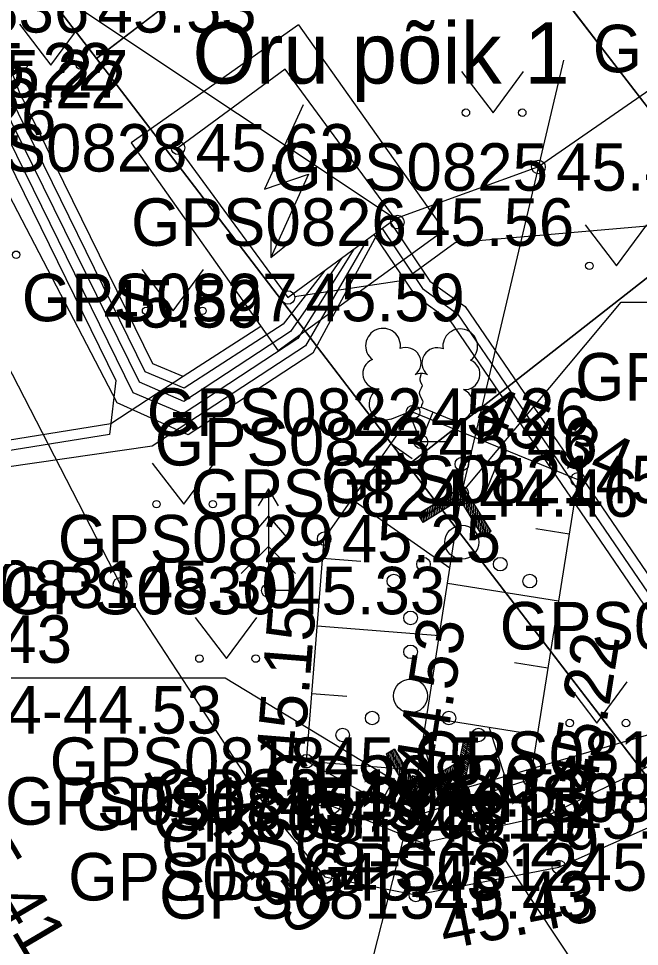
# Model space of a CAD drawing. Extents: x 551623 to 559850, y 6561220 to 6567135.
# Drawn here: x 557204.97 to 557214.11, y 6565541.63 to 6565555.3 of the extents above; entities that cross this region are included whole.
import ezdxf

# ---------------------------------------------------------------- set-up
doc = ezdxf.new("R2010")
doc.units = 0
for name, color, linetype in [('HALJASTUS', 7, 'Continuous'), ('KORGUS-EH2000', 7, 'Continuous'), ('KPKAABEL', 7, 'Continuous'), ('MOOTKORG-EH2000', 7, 'Continuous'), ('MOOTMPUNKT', 7, 'Continuous'), ('MOOTNR', 7, 'Continuous'), ('MOOTPIIR', 7, 'Continuous'), ('MPKAABEL', 7, 'Continuous'), ('PIIR', 7, 'Continuous'), ('PUU', 7, 'Continuous'), ('RAJATIS', 7, 'Continuous'), ('RELJEEF', 7, 'Continuous'), ('TEE', 7, 'Continuous'), ('TRUUP', 7, 'Continuous')]:
    doc.layers.add(name, color=color, linetype=linetype)

msp = doc.modelspace()

# ---------------------------------------------------------------- linework, layer by layer
at = {"layer": 'HALJASTUS'}
for p, q in [((557204.984, 6565555.219), (557205.447, 6565554.612)), ((557205.447, 6565554.612), (557205.893, 6565555.219)), ((557211.494, 6565554.52), (557211.958, 6565553.914)), ((557211.958, 6565553.914), (557212.403, 6565554.52)), ((557213.311, 6565552.263), (557213.775, 6565551.657)), ((557213.775, 6565551.657), (557214.22, 6565552.263)), ((557206.787, 6565551.602), (557207.25, 6565550.995)), ((557207.25, 6565550.995), (557207.696, 6565551.602)), ((557206.941, 6565548.753), (557207.404, 6565548.146)), ((557207.404, 6565548.146), (557207.85, 6565548.753)), ((557207.572, 6565546.479), (557208.035, 6565545.872)), ((557208.035, 6565545.872), (557208.481, 6565546.479)), ((557213.022, 6565545.528), (557213.486, 6565544.922)), ((557213.486, 6565544.922), (557213.931, 6565545.528))]:
    msp.add_line(p, q, dxfattribs=at)
for centre, radius in [((557205.046, 6565554.612), 0.055), ((557205.875, 6565554.612), 0.055), ((557211.557, 6565553.914), 0.055), ((557212.386, 6565553.914), 0.055), ((557204.937, 6565551.821), 0.055), ((557213.374, 6565551.657), 0.055), ((557206.849, 6565550.995), 0.055), ((557207.678, 6565550.995), 0.055), ((557211.497, 6565548.738), 0.1), ((557211.497, 6565548.238), 0.1), ((557207.003, 6565548.146), 0.055), ((557207.832, 6565548.146), 0.055), ((557211.497, 6565547.588), 0.25), ((557210.932, 6565547.263), 0.1), ((557212.062, 6565547.263), 0.1), ((557210.497, 6565547.013), 0.1), ((557212.497, 6565547.013), 0.1), ((557210.742, 6565546.471), 0.1), ((557210.742, 6565545.971), 0.1), ((557207.634, 6565545.872), 0.055), ((557208.463, 6565545.872), 0.055), ((557210.742, 6565545.321), 0.25), ((557210.177, 6565544.996), 0.1), ((557211.307, 6565544.996), 0.1), ((557213.085, 6565544.922), 0.055), ((557213.913, 6565544.922), 0.055), ((557209.742, 6565544.746), 0.1), ((557211.742, 6565544.746), 0.1)]:
    msp.add_circle(centre, radius, dxfattribs=at)
at = {"layer": 'KORGUS-EH2000'}
for centre in [(557212.624, 6565553.114), (557208.938, 6565551.191), (557213.203, 6565548.511), (557209.21, 6565544.36), (557212.503, 6565544.093), (557210.807, 6565543.891), (557208.553, 6565543.774), (557210.82, 6565542.39)]:
    msp.add_circle(centre, 0.1, dxfattribs=at)
at = {"layer": 'KPKAABEL'}
msp.add_lwpolyline([(557210.281, 6565552.178), (557209.304, 6565550.37), (557207.467, 6565549.166), (557206.424, 6565549.641), (557203.873, 6565554.539)], dxfattribs=at)
at = {"layer": 'MOOTMPUNKT'}
for centre in [(557207.319, 6565553.396), (557212.624, 6565553.114), (557210.548, 6565552.302), (557208.938, 6565551.191), (557210.779, 6565549.503), (557210.894, 6565549.066), (557213.203, 6565548.511), (557211.494, 6565548.311), (557209.47, 6565547.638), (557206.467, 6565546.966), (557208.65, 6565546.874), (557209.21, 6565544.36), (557212.503, 6565544.093), (557210.807, 6565543.891), (557208.553, 6565543.774), (557209.602, 6565543.693), (557210.723, 6565543.526), (557212.77, 6565543.567), (557210.918, 6565543.16), (557212.926, 6565542.8), (557209.481, 6565542.658), (557210.82, 6565542.39)]:
    msp.add_circle(centre, 0.1, dxfattribs=at)
at = {"layer": 'MOOTPIIR'}
msp.add_lwpolyline([(557216.491, 6565555.797), (557212.624, 6565553.114), (557210.514, 6565552.349), (557205.874, 6565555.444), (557204.861, 6565559.233), (557195.504, 6565582.248), (557189.332, 6565598.167), (557176.218, 6565634.197), (557174.03, 6565640.102), (557173.01, 6565642.746), (557165.813, 6565663.251), (557153.477, 6565695.143)], dxfattribs=at)
at = {"layer": 'MPKAABEL'}
for p, q in [((557209.094, 6565555.208), (557206.63, 6565553.468)), ((557209.094, 6565555.208), (557211.235, 6565552.176)), ((557206.63, 6565553.468), (557208.792, 6565550.407)), ((557211.235, 6565552.176), (557208.792, 6565550.407))]:
    msp.add_line(p, q, dxfattribs=at)
for points in [[(557209.732, 6565551.775), (557208.974, 6565550.692), (557207.404, 6565549.657), (557206.754, 6565549.944), (557204.71, 6565554.095), (557195.922, 6565577.384), (557192.113, 6565587.963), (557191.587, 6565590.183), (557188.187, 6565598.385), (557187.588, 6565599.68), (557177.543, 6565625.455), (557172.671, 6565638.39), (557171.554, 6565642.933), (557168.044, 6565652.12), (557167.118, 6565655.546), (557165.901, 6565659.272), (557161.507, 6565671.698), (557157.386, 6565682.297), (557144.178, 6565685.914), (557143.348, 6565686.055)], [(557209.908, 6565551.903), (557209.084, 6565550.585), (557207.394, 6565549.476), (557206.66, 6565549.788), (557204.572, 6565554.035), (557195.782, 6565577.332), (557191.969, 6565587.92), (557191.443, 6565590.139), (557188.054, 6565598.312), (557187.456, 6565599.606), (557177.403, 6565625.401)], [(557177.262, 6565625.348), (557187.324, 6565599.533), (557187.921, 6565598.239), (557191.299, 6565590.096), (557191.825, 6565587.877), (557195.641, 6565577.28), (557204.435, 6565553.975), (557206.405, 6565549.967), (557206.312, 6565549.175), (557199.536, 6565548.084), (557198.91, 6565547.944)], [(557209.478, 6565551.588), (557208.865, 6565550.8), (557207.412, 6565549.857), (557206.838, 6565550.096), (557204.848, 6565554.154), (557196.063, 6565577.436), (557192.257, 6565588.006), (557191.731, 6565590.227), (557188.334, 6565598.424), (557188.548, 6565598.692)], [(557208.538, 6565550.766), (557207.397, 6565550.026), (557206.947, 6565550.213), (557204.986, 6565554.214), (557196.204, 6565577.488), (557192.401, 6565588.049), (557191.874, 6565590.273), (557188.497, 6565598.44)], [(557214.847, 6565552.297), (557211.397, 6565551.997), (557210.637, 6565551.44), (557209.035, 6565551.201)], [(557210.445, 6565552.298), (557211.028, 6565551.431), (557211.544, 6565551.057), (557219.265, 6565539.734), (557222.376, 6565533.74), (557224.928, 6565528.719), (557234.058, 6565517.045), (557241.014, 6565507.702), (557243.744, 6565503.995), (557257.063, 6565492.859), (557271.829, 6565479.261), (557281.302, 6565471.674), (557281.826, 6565470.849), (557281.4, 6565470.157), (557277.041, 6565463.822), (557276.667, 6565463.102)], [(557210.203, 6565552.121), (557210.809, 6565551.219), (557211.326, 6565550.845), (557219.007, 6565539.58), (557222.109, 6565533.603), (557224.674, 6565528.557), (557232.321, 6565518.779), (557231.915, 6565517.669), (557223.364, 6565515.091), (557214.02, 6565512.972), (557212.862, 6565512.315), (557212.385, 6565511.357), (557207.948, 6565491.367), (557206.56, 6565485.621), (557202.041, 6565465.59), (557200.474, 6565457.882), (557200.884, 6565457.447)], [(557210.324, 6565552.209), (557210.919, 6565551.325), (557211.435, 6565550.951), (557219.136, 6565539.657), (557222.243, 6565533.672), (557224.801, 6565528.638), (557233.939, 6565516.954), (557240.894, 6565507.613), (557243.634, 6565503.891), (557245.803, 6565502.047), (557246.442, 6565501.845), (557246.892, 6565501.18), (557256.964, 6565492.747), (557271.731, 6565479.147), (557281.188, 6565471.572), (557281.649, 6565470.848), (557281.274, 6565470.239), (557276.896, 6565463.876), (557276.667, 6565463.102)], [(557210.105, 6565552.048), (557209.194, 6565550.477), (557206.939, 6565548.999), (557199.566, 6565547.937), (557198.91, 6565547.944)], [(557207.397, 6565550.026), (557206.33, 6565549.33), (557199.508, 6565548.231), (557198.963, 6565548.111)]]:
    msp.add_lwpolyline(points, dxfattribs=at)
at = {"layer": 'PIIR'}
for points in [[(557169.97, 6565369.7), (557178.6, 6565401.44), (557191.37, 6565459.67), (557200.72, 6565502.33), (557207.99, 6565535.49), (557196.11, 6565551.01), (557181.52, 6565590.04), (557157.5, 6565654.27), (557143.03, 6565692.36), (557127.82, 6565722.36), (557090.07, 6565796.84), (557098.32, 6565822.27), (557112.7, 6565823.81), (557104.44, 6565797.12), (557104.79, 6565790.25), (557125.5, 6565749.51), (557153.03, 6565695.14), (557165.18, 6565662.77), (557205.13, 6565556), (557206.12, 6565554.71), (557210.7, 6565548.72), (557217.51, 6565539.84)], [(557217.51, 6565539.84), (557210.7, 6565548.72), (557215.43, 6565552.43)]]:
    msp.add_lwpolyline(points, dxfattribs=at)
for points in [[(557221.04, 6565732.05), (557261.47, 6565690), (557262.54, 6565687.68), (557262.21, 6565684.68), (557253.96, 6565672.24), (557244.92, 6565658.88), (557239.68, 6565647.67), (557235.81, 6565635.09), (557232.31, 6565621.12), (557216.16, 6565551.43), (557215.43, 6565552.43), (557210.88, 6565558.36), (557206.12, 6565554.71), (557205.13, 6565556), (557165.18, 6565662.77)], [(557210.88, 6565558.36), (557215.43, 6565552.43), (557210.7, 6565548.72), (557206.12, 6565554.71)]]:
    msp.add_lwpolyline(points, close=True, dxfattribs=at)
at = {"layer": 'PUU'}
for p, q in [((557210.454, 6565549.401), (557210.899, 6565549.576)), ((557210.894, 6565549.066), (557210.719, 6565549.506)), ((557210.894, 6565549.066), (557211.074, 6565549.506)), ((557210.899, 6565549.576), (557211.339, 6565549.396)), ((557211.274, 6565549.066), (557210.894, 6565549.066)), ((557208.65, 6565548.374), (557208.5, 6565548.124)), ((557208.8, 6565548.124), (557208.65, 6565548.374)), ((557208.65, 6565548.374), (557208.65, 6565546.874)), ((557208.65, 6565547.974), (557208.35, 6565547.624)), ((557208.95, 6565547.624), (557208.65, 6565547.974)), ((557208.65, 6565547.524), (557208.25, 6565547.124)), ((557209.05, 6565547.124), (557208.65, 6565547.524)), ((557209.01, 6565546.874), (557208.65, 6565546.874))]:
    msp.add_line(p, q, dxfattribs=at)
msp.add_lwpolyline([(557210.899, 6565550.071), (557210.879, 6565549.996), (557210.879, 6565549.976), (557210.889, 6565549.946), (557210.909, 6565549.911), (557210.914, 6565549.891), (557210.899, 6565549.856), (557210.874, 6565549.806), (557210.869, 6565549.781), (557210.874, 6565549.766), (557210.884, 6565549.736), (557210.919, 6565549.676), (557210.924, 6565549.656), (557210.919, 6565549.636), (557210.904, 6565549.601), (557210.899, 6565549.576)], dxfattribs=at)
for centre, radius, start, end in [((557210.337, 6565550.48), 0.256, 350.4856, 111.5002), ((557210.337, 6565550.48), 0.256, 111.5027, 232.5173), ((557211.473, 6565550.472), 0.256, 67.6168, 188.6314), ((557211.473, 6565550.472), 0.256, 306.5997, 67.6143), ((557210.672, 6565550.23), 0.224, 308.5041, 111.5725), ((557211.135, 6565550.225), 0.225, 67.7016, 230.5126), ((557210.263, 6565550.069), 0.224, 111.4304, 274.4987), ((557211.54, 6565550.059), 0.224, 264.6183, 67.6866), ((557210.898, 6565549.834), 0.237, 66.7655, 111.5015), ((557210.368, 6565549.625), 0.237, 111.5014, 291.5004), ((557211.429, 6565549.616), 0.237, 247.6166, 67.6155)]:
    msp.add_arc(centre, radius, start, end, dxfattribs=at)
at = {"layer": 'RAJATIS'}
for p, q in [((557209.159, 6565554.027), (557208.59, 6565552.785)), ((557208.59, 6565552.785), (557209.238, 6565553.01)), ((557209.238, 6565553.01), (557208.683, 6565551.781)), ((557208.683, 6565552.177), (557208.683, 6565551.781)), ((557208.683, 6565551.781), (557209.013, 6565552.045))]:
    msp.add_line(p, q, dxfattribs=at)
msp.add_lwpolyline([(557207.319, 6565553.396), (557208.938, 6565551.191), (557210.514, 6565552.349), (557208.894, 6565554.553)], close=True, dxfattribs=at)
at = {"layer": 'RELJEEF'}
for p, q in [((557210.453, 6565549.039), (557210.766, 6565548.82)), ((557212.105, 6565548.96), (557211.858, 6565548.357)), ((557209.879, 6565548.221), (557211.322, 6565547.208)), ((557213.076, 6565547.707), (557212.585, 6565547.785)), ((557209.447, 6565547.351), (557210.009, 6565547.306)), ((557212.919, 6565546.719), (557211.287, 6565546.978)), ((557209.368, 6565546.354), (557211.167, 6565546.212)), ((557212.763, 6565545.732), (557212.274, 6565545.809)), ((557209.289, 6565545.357), (557209.806, 6565545.316)), ((557212.606, 6565544.744), (557210.979, 6565545.002)), ((557212.179, 6565543.989), (557211.905, 6565544.848)), ((557211.226, 6565543.686), (557210.923, 6565544.638)), ((557209.21, 6565544.36), (557210.859, 6565544.23)), ((557210.309, 6565543.754), (557210.508, 6565544.115))]:
    msp.add_line(p, q, dxfattribs=at)
for points in [[(557209.21, 6565544.36), (557209.47, 6565547.638), (557210.779, 6565549.503), (557213.203, 6565548.511), (557212.503, 6565544.093), (557210.723, 6565543.526), (557209.21, 6565544.36)], [(557210.807, 6565543.891), (557211.494, 6565548.311)]]:
    msp.add_lwpolyline(points, dxfattribs=at)
at = {"layer": 'TEE'}
for points in [[(557152.112, 6565688.481), (557157.713, 6565674.641), (557162.021, 6565662.419), (557165.82, 6565651.689), (557169.533, 6565641.358), (557173.023, 6565631.377), (557179.06, 6565614.785), (557185.909, 6565597.09), (557192.171, 6565581.122), (557199.262, 6565562.738), (557199.582, 6565562.573), (557200.758, 6565559.782), (557200.595, 6565559.238), (557202.926, 6565553.852), (557206.467, 6565546.966), (557208.553, 6565543.774), (557209.481, 6565542.658), (557210.82, 6565542.39), (557212.926, 6565542.8), (557215.219, 6565543.815)], [(557208.553, 6565543.774), (557209.602, 6565543.693), (557210.918, 6565543.16), (557212.77, 6565543.567), (557214.58, 6565544.448)]]:
    msp.add_lwpolyline(points, dxfattribs=at)
at = {"layer": 'TRUUP'}
for p, q in [((557212.995, 6565554.689), (557211.494, 6565548.311)), ((557211.517, 6565548.409), (557210.855, 6565547.999)), ((557211.543, 6565548.096), (557211.516, 6565548.408)), ((557211.927, 6565547.747), (557211.517, 6565548.409)), ((557211.494, 6565548.311), (557210.893, 6565547.939)), ((557211.316, 6565548.117), (557211.302, 6565548.276)), ((557211.34, 6565548.132), (557211.326, 6565548.291)), ((557211.363, 6565548.147), (557211.349, 6565548.305)), ((557211.387, 6565548.161), (557211.373, 6565548.32)), ((557211.411, 6565548.176), (557211.397, 6565548.335)), ((557211.435, 6565548.191), (557211.421, 6565548.35)), ((557211.459, 6565548.205), (557211.445, 6565548.364)), ((557211.485, 6565548.19), (557211.468, 6565548.379)), ((557211.514, 6565548.143), (557211.492, 6565548.394)), ((557211.866, 6565547.71), (557211.494, 6565548.311)), ((557211.573, 6565548.049), (557211.545, 6565548.364)), ((557211.602, 6565548.001), (557211.574, 6565548.317)), ((557211.471, 6565548.213), (557210.93, 6565547.878)), ((557211.101, 6565547.984), (557211.088, 6565548.143)), ((557211.125, 6565547.999), (557211.111, 6565548.158)), ((557211.149, 6565548.014), (557211.135, 6565548.173)), ((557211.173, 6565548.029), (557211.159, 6565548.187)), ((557211.197, 6565548.043), (557211.183, 6565548.202)), ((557211.22, 6565548.058), (557211.207, 6565548.217)), ((557211.244, 6565548.073), (557211.23, 6565548.232)), ((557211.268, 6565548.088), (557211.254, 6565548.246)), ((557211.292, 6565548.102), (557211.278, 6565548.261)), ((557211.806, 6565547.672), (557211.471, 6565548.213)), ((557211.631, 6565547.954), (557211.604, 6565548.269)), ((557211.66, 6565547.907), (557211.633, 6565548.222)), ((557211.69, 6565547.86), (557211.662, 6565548.175)), ((557210.93, 6565547.878), (557210.855, 6565547.999)), ((557210.877, 6565547.964), (557210.873, 6565548.011)), ((557210.907, 6565547.916), (557210.897, 6565548.025)), ((557210.935, 6565547.881), (557210.921, 6565548.04)), ((557210.959, 6565547.896), (557210.945, 6565548.055)), ((557210.982, 6565547.911), (557210.969, 6565548.07)), ((557211.006, 6565547.926), (557210.992, 6565548.084)), ((557211.03, 6565547.94), (557211.016, 6565548.099)), ((557211.054, 6565547.955), (557211.04, 6565548.114)), ((557211.078, 6565547.97), (557211.064, 6565548.129)), ((557211.719, 6565547.812), (557211.691, 6565548.128)), ((557211.748, 6565547.765), (557211.72, 6565548.08)), ((557211.777, 6565547.718), (557211.75, 6565548.033)), ((557211.806, 6565547.673), (557211.779, 6565547.986)), ((557211.83, 6565547.688), (557211.808, 6565547.939)), ((557211.854, 6565547.702), (557211.837, 6565547.891)), ((557211.806, 6565547.672), (557211.927, 6565547.747)), ((557211.878, 6565547.717), (557211.867, 6565547.844)), ((557211.902, 6565547.732), (557211.896, 6565547.797)), ((557211.392, 6565544.023), (557211.519, 6565544.646)), ((557211.448, 6565543.939), (557211.589, 6565544.632)), ((557211.503, 6565543.855), (557211.658, 6565544.618)), ((557211.507, 6565544.586), (557211.632, 6565544.487)), ((557211.512, 6565544.613), (557211.638, 6565544.515)), ((557211.518, 6565544.641), (557211.643, 6565544.542)), ((557211.519, 6565544.646), (557211.658, 6565544.618)), ((557211.563, 6565544.637), (557211.649, 6565544.569)), ((557211.617, 6565544.626), (557211.654, 6565544.597)), ((557210.508, 6565544.536), (557210.385, 6565544.464)), ((557210.385, 6565544.464), (557210.782, 6565543.794)), ((557210.411, 6565544.478), (557210.415, 6565544.413)), ((557210.435, 6565544.493), (557210.443, 6565544.366)), ((557210.447, 6565544.5), (557210.807, 6565543.891)), ((557210.459, 6565544.507), (557210.472, 6565544.318)), ((557210.483, 6565544.521), (557210.5, 6565544.27)), ((557210.507, 6565544.536), (557210.528, 6565544.222)), ((557210.508, 6565544.536), (557210.832, 6565543.989)), ((557210.535, 6565544.49), (557210.557, 6565544.174)), ((557211.479, 6565544.449), (557211.604, 6565544.35)), ((557211.484, 6565544.476), (557211.61, 6565544.377)), ((557211.49, 6565544.503), (557211.615, 6565544.405)), ((557211.496, 6565544.531), (557211.621, 6565544.432)), ((557211.501, 6565544.558), (557211.626, 6565544.46)), ((557210.563, 6565544.442), (557210.585, 6565544.126)), ((557210.592, 6565544.394), (557210.613, 6565544.079)), ((557210.62, 6565544.346), (557210.641, 6565544.031)), ((557210.832, 6565543.989), (557211.379, 6565544.312)), ((557211.374, 6565544.31), (557211.385, 6565544.151)), ((557211.379, 6565544.312), (557211.452, 6565544.19)), ((557211.451, 6565544.311), (557211.576, 6565544.213)), ((557211.457, 6565544.339), (557211.582, 6565544.24)), ((557211.462, 6565544.366), (557211.587, 6565544.268)), ((557211.468, 6565544.394), (557211.593, 6565544.295)), ((557211.473, 6565544.421), (557211.598, 6565544.322)), ((557210.648, 6565544.299), (557210.67, 6565543.983)), ((557210.677, 6565544.251), (557210.698, 6565543.935)), ((557210.705, 6565544.203), (557210.726, 6565543.887)), ((557210.782, 6565543.794), (557211.452, 6565544.19)), ((557210.807, 6565543.891), (557211.415, 6565544.251)), ((557211.157, 6565544.181), (557211.168, 6565544.022)), ((557211.182, 6565544.196), (557211.192, 6565544.037)), ((557211.206, 6565544.21), (557211.216, 6565544.051)), ((557211.23, 6565544.224), (557211.24, 6565544.065)), ((557211.254, 6565544.238), (557211.265, 6565544.079)), ((557211.278, 6565544.253), (557211.289, 6565544.094)), ((557211.302, 6565544.267), (557211.313, 6565544.108)), ((557211.326, 6565544.281), (557211.337, 6565544.122)), ((557211.35, 6565544.295), (557211.361, 6565544.136)), ((557211.402, 6565544.274), (557211.409, 6565544.165)), ((557211.423, 6565544.174), (557211.548, 6565544.076)), ((557211.429, 6565544.202), (557211.554, 6565544.103)), ((557211.43, 6565544.226), (557211.433, 6565544.179)), ((557211.434, 6565544.229), (557211.559, 6565544.13)), ((557211.44, 6565544.257), (557211.565, 6565544.158)), ((557211.445, 6565544.284), (557211.571, 6565544.185)), ((557210.733, 6565544.155), (557210.755, 6565543.84)), ((557210.769, 6565544.15), (557210.741, 6565544.01)), ((557210.747, 6565544.039), (557210.798, 6565543.999)), ((557210.752, 6565544.066), (557210.852, 6565543.987)), ((557210.755, 6565544.08), (557211.448, 6565543.939)), ((557210.758, 6565544.094), (557210.907, 6565543.976)), ((557210.761, 6565544.107), (557210.783, 6565543.794)), ((557210.763, 6565544.121), (557210.961, 6565543.965)), ((557210.769, 6565544.15), (557211.392, 6565544.023)), ((557210.769, 6565544.149), (557211.016, 6565543.954)), ((557210.79, 6565544.06), (557210.807, 6565543.809)), ((557210.822, 6565544.139), (557211.07, 6565543.943)), ((557210.876, 6565544.128), (557211.124, 6565543.932)), ((557210.916, 6565544.039), (557210.927, 6565543.88)), ((557210.93, 6565544.117), (557211.179, 6565543.921)), ((557210.941, 6565544.053), (557210.951, 6565543.894)), ((557210.965, 6565544.067), (557210.975, 6565543.908)), ((557210.985, 6565544.106), (557211.233, 6565543.91)), ((557210.989, 6565544.082), (557210.999, 6565543.923)), ((557211.013, 6565544.096), (557211.024, 6565543.937)), ((557211.037, 6565544.11), (557211.048, 6565543.951)), ((557211.039, 6565544.095), (557211.288, 6565543.899)), ((557211.061, 6565544.124), (557211.072, 6565543.965)), ((557211.085, 6565544.139), (557211.096, 6565543.98)), ((557211.094, 6565544.084), (557211.342, 6565543.888)), ((557211.109, 6565544.153), (557211.12, 6565543.994)), ((557211.133, 6565544.167), (557211.144, 6565544.008)), ((557211.148, 6565544.073), (557211.397, 6565543.877)), ((557211.203, 6565544.061), (557211.451, 6565543.866)), ((557211.257, 6565544.05), (557211.504, 6565543.856)), ((557211.312, 6565544.039), (557211.509, 6565543.884)), ((557211.395, 6565544.037), (557211.52, 6565543.938)), ((557211.401, 6565544.065), (557211.526, 6565543.966)), ((557211.406, 6565544.092), (557211.532, 6565543.993)), ((557211.412, 6565544.119), (557211.537, 6565544.021)), ((557211.417, 6565544.147), (557211.543, 6565544.048)), ((557210.741, 6565544.01), (557211.503, 6565543.855)), ((557210.818, 6565544.012), (557210.831, 6565543.823)), ((557210.844, 6565543.996), (557210.855, 6565543.837)), ((557210.868, 6565544.01), (557210.879, 6565543.851)), ((557210.892, 6565544.025), (557210.903, 6565543.866)), ((557211.366, 6565544.028), (557211.515, 6565543.911)), ((557211.448, 6565543.939), (557218.056, 6565533.957)), ((557210.807, 6565543.891), (557207.806, 6565532.198))]:
    msp.add_line(p, q, dxfattribs=at)
for points in [[(557211.494, 6565548.311), (557213.843, 6565551.121), (557221.974, 6565551.121)], [(557210.807, 6565543.891), (557208.014, 6565545.582), (557201.957, 6565545.582)], [(557211.448, 6565543.939), (557215.023, 6565544.978), (557223.153, 6565544.978)]]:
    msp.add_lwpolyline(points, dxfattribs=at)

# ---------------------------------------------------------------- texts
at = {"layer": 'KORGUS-EH2000'}
for s, p in [(' 45.53', (557205.874, 6565555.094)), (' 45.47', (557212.624, 6565552.764)), (' 45.59', (557205.964, 6565550.748))]:
    msp.add_text(s, height=0.7, dxfattribs=at).set_placement(p)
for s, rotation, p in [(' 45.34', 337.7351, (557211.409, 6565549.381)), (' 45.15', 85.471, (557209.142, 6565544.034)), (' 44.53', 81.1625, (557211.153, 6565543.837)), (' 45.22', 80.998, (557213.421, 6565543.616)), (' 45.39', 309.7611, (557207.46, 6565543.738)), (' 45.41', 300.4897, (557203.798, 6565543.649)), (' 45.43', 11.0303, (557210.987, 6565541.531))]:
    msp.add_text(s, height=0.7, rotation=rotation, dxfattribs=at).set_placement(p)
at = {"layer": 'MOOTKORG-EH2000'}
for s, p in [(' 45.53', (557205.874, 6565555.094)), (' 45.22', (557203.762, 6565554.24)), (' 45.27', (557203.983, 6565554.137)), (' 45.22', (557203.949, 6565553.979)), (' 45.26', (557202.926, 6565553.502)), (' 45.63', (557207.319, 6565553.046)), (' 45.47', (557212.624, 6565552.764)), (' 45.56', (557210.548, 6565551.952)), (' 45.59', (557208.938, 6565550.841)), (' 45.26', (557210.779, 6565549.153)), (' 45.46', (557210.894, 6565548.716)), (' 45.34', (557213.203, 6565548.161)), (' 44.46', (557211.494, 6565547.961)), (' 45.25', (557209.47, 6565547.288)), (' 45.30', (557206.467, 6565546.616)), (' 45.33', (557208.65, 6565546.524)), (' 45.15', (557209.21, 6565544.01)), (' 45.22', (557212.503, 6565543.743)), (' 44.53', (557210.807, 6565543.541)), (' 45.39', (557208.553, 6565543.424)), (' 45.29', (557209.602, 6565543.343)), (' 45.44', (557212.77, 6565543.217)), (' 45.15', (557210.723, 6565543.176)), (' 45.29', (557210.918, 6565542.81)), (' 45.53', (557212.926, 6565542.45)), (' 45.43', (557209.481, 6565542.308)), (' 45.43', (557210.82, 6565542.04))]:
    msp.add_text(s, height=0.7, dxfattribs=at).set_placement(p)
at = {"layer": 'MOOTNR'}
for s, p in [('GPS0836 ', (557201.954, 6565555.094)), ('GPS0802 ', (557213.424, 6565554.509)), ('GPS0828 ', (557203.399, 6565553.046)), ('GPS0825 ', (557208.705, 6565552.764)), ('GPS0826 ', (557206.628, 6565551.952)), ('GPS0827 ', (557205.019, 6565550.841)), ('GPS0807 ', (557213.162, 6565549.673)), ('GPS0822 ', (557206.859, 6565549.153)), ('GPS0823 ', (557206.974, 6565548.716)), ('GPS0821 ', (557209.423, 6565548.161)), ('GPS0824 ', (557207.504, 6565547.961)), ('GPS0829 ', (557205.55, 6565547.288)), ('GPS0831 ', (557202.687, 6565546.616)), ('GPS0830 ', (557204.73, 6565546.524)), ('GPS0808 ', (557212.054, 6565546.006)), ('GPS0818 ', (557205.43, 6565544.01)), ('GPS0810 ', (557210.801, 6565544.099)), ('GPS0820 ', (557208.584, 6565543.743)), ('GPS0419 ', (557206.957, 6565543.541)), ('GPS0809 ', (557211.299, 6565543.465)), ('GPS0817 ', (557204.773, 6565543.424)), ('GPS0815 ', (557205.822, 6565543.343)), ('GPS0811 ', (557209.131, 6565543.217)), ('GPS0819 ', (557206.944, 6565543.176)), ('GPS0814 ', (557207.068, 6565542.81)), ('GPS0812 ', (557209.147, 6565542.45)), ('GPS0816 ', (557205.702, 6565542.308)), ('GPS0813 ', (557207.04, 6565542.04))]:
    msp.add_text(s, height=0.7, dxfattribs=at).set_placement(p)
at = {"layer": 'PIIR'}
msp.add_text('Oru põik 1', height=0.9, dxfattribs=at).set_placement((557207.533, 6565554.343))
at = {"layer": 'TRUUP'}
for s, p in [('45.43', (557203.417, 6565545.809)), ('44.54-44.53', (557202.971, 6565544.767))]:
    msp.add_text(s, height=0.7, dxfattribs=at).set_placement(p)

doc.saveas('drawing.dxf')
